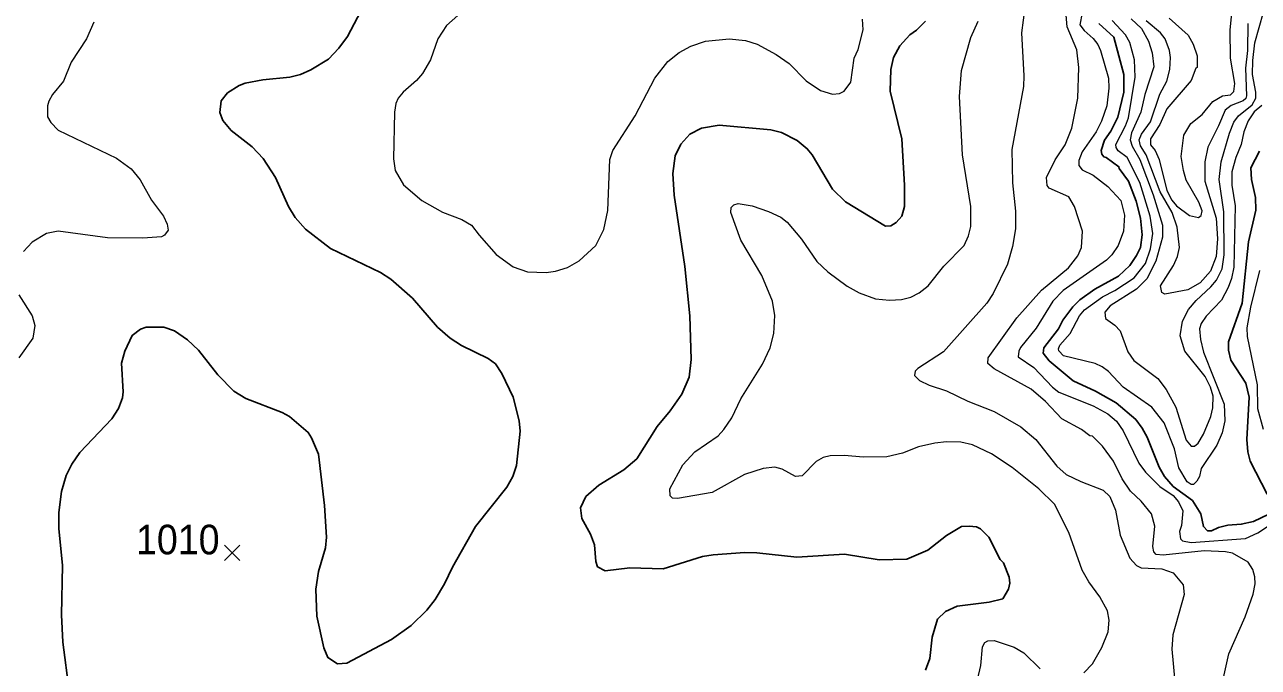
# Model space of a CAD drawing. Extents: x 265 to 291.4, y 7731.5 to 7759.6.
# Drawn here: x 270.954 to 274.292, y 7746.284 to 7748.021 of the extents above; entities that cross this region are included whole.
import ezdxf
from ezdxf.enums import TextEntityAlignment as Align

# ---------------------------------------------------------------- set-up
doc = ezdxf.new("R2010")
doc.units = 0
doc.header["$LTSCALE"] = 0.032
for name, color, linetype, lineweight in [('1', 7, 'Continuous', 25), ('2', 7, 'Continuous', 13), ('21', 7, 'Continuous', 25), ('61', 7, 'Continuous', 13)]:
    doc.layers.add(name, color=color, linetype=linetype, lineweight=lineweight)

msp = doc.modelspace()

# ---------------------------------------------------------------- linework, layer by layer
at = {"layer": '1'}
for points in [[(271.8904, 7748.11), (271.8275, 7747.9891), (271.8044, 7747.9573), (271.7766, 7747.9279), (271.7289, 7747.8984), (271.7003, 7747.8857), (271.6716, 7747.8785), (271.5984, 7747.8714), (271.5507, 7747.8626), (271.5348, 7747.8563), (271.503, 7747.8364), (271.4855, 7747.8149), (271.4823, 7747.7831), (271.4902, 7747.7616), (271.5133, 7747.7346), (271.5698, 7747.6908), (271.5992, 7747.659), (271.6326, 7747.6073), (271.6676, 7747.5293), (271.6859, 7747.4991), (271.7138, 7747.4681), (271.7814, 7747.4156), (271.9166, 7747.3511), (271.9453, 7747.3328), (272.0033, 7747.2819), (272.0709, 7747.2032), (272.1051, 7747.1738), (272.1362, 7747.1538), (272.2078, 7747.1188), (272.2285, 7747.1037), (272.2451, 7747.0775), (272.2762, 7747.0139), (272.2921, 7746.9502)], [(273.2833, 7747.476), (273.2976, 7747.4768), (273.3119, 7747.4856), (273.3278, 7747.5031), (273.335, 7747.5293), (273.335, 7747.5866), (273.3278, 7747.7123), (273.296, 7747.8412), (273.2976, 7747.9), (273.3047, 7747.9319), (273.3222, 7747.9637), (273.3493, 7747.9931), (273.3668, 7748.0058), (273.3914, 7748.0305)], [(273.8608, 7748.0241), (273.9006, 7747.9867), (273.9284, 7747.8857), (273.9284, 7747.838), (273.9117, 7747.7712), (273.8926, 7747.733), (273.8759, 7747.7083), (273.8664, 7747.6805), (273.8687, 7747.6709), (273.8743, 7747.6637), (273.8807, 7747.6621), (273.9149, 7747.6367), (273.9157, 7747.6319), (273.9411, 7747.5977), (273.9618, 7747.5437), (273.9729, 7747.4975), (273.9777, 7747.453), (273.9729, 7747.418), (273.9626, 7747.3965), (273.9443, 7747.3694), (273.9133, 7747.3408), (273.8497, 7747.3058), (273.8091, 7747.2771), (273.79, 7747.2581), (273.7629, 7747.2223), (273.751, 7747.1984), (273.7112, 7747.1475), (273.7096, 7747.1332), (273.7263, 7747.1125), (273.7908, 7747.0584), (273.8513, 7747.0297), (273.9069, 7746.9987), (273.9602, 7746.9534), (273.9777, 7746.9303), (273.9912, 7746.9057), (274.0239, 7746.8245), (274.0382, 7746.7991), (274.0612, 7746.7728), (274.1138, 7746.7346), (274.1368, 7746.6989), (274.1432, 7746.6639), (274.1543, 7746.6527), (274.1655, 7746.6527), (274.1838, 7746.6614), (274.2092, 7746.6678), (274.2458, 7746.6702), (274.2792, 7746.6781), (274.3206, 7746.698)], [(273.3914, 7746.2757), (273.4034, 7746.3075), (273.4097, 7746.3647), (273.424, 7746.4133), (273.4455, 7746.4347), (273.4774, 7746.449), (273.5633, 7746.4594), (273.6006, 7746.469), (273.6158, 7746.4952), (273.6197, 7746.5111), (273.6174, 7746.527), (273.6022, 7746.566), (273.5935, 7746.5748), (273.5625, 7746.6352), (273.5402, 7746.6583), (273.5291, 7746.663), (273.5092, 7746.6654), (273.4885, 7746.6638), (273.4487, 7746.64), (273.3978, 7746.6002), (273.3406, 7746.5755), (273.2658, 7746.5739), (273.1719, 7746.589), (273.043, 7746.5811), (272.9349, 7746.593), (272.903, 7746.5938), (272.8171, 7746.5875), (272.7885, 7746.5827), (272.6819, 7746.5501), (272.5912, 7746.5525), (272.5244, 7746.5445), (272.5045, 7746.5556), (272.4997, 7746.57), (272.4957, 7746.6145), (272.4854, 7746.6432), (272.4615, 7746.6861), (272.4583, 7746.7148), (272.4727, 7746.745), (272.5077, 7746.776), (272.5753, 7746.8173), (272.6103, 7746.8468), (272.6652, 7746.9343), (272.701, 7746.9772), (272.732, 7747.0218), (272.7519, 7747.068), (272.7574, 7747.1157), (272.7543, 7747.2334), (272.7399, 7747.3671), (272.7113, 7747.5596), (272.7081, 7747.6184), (272.7145, 7747.6662), (272.7296, 7747.698), (272.7535, 7747.725), (272.7853, 7747.7409), (272.833, 7747.7489), (272.973, 7747.7361), (273.0017, 7747.729)], [(273.0017, 7747.729), (273.0446, 7747.7075), (273.0717, 7747.6852), (273.0844, 7747.6693), (273.1401, 7747.5763), (273.1751, 7747.542), (273.2833, 7747.476)], [(274.3158, 7746.7514), (274.2697, 7746.8404), (274.2633, 7746.8659), (274.2609, 7746.8993), (274.2673, 7747.0139), (274.2577, 7747.052), (274.2172, 7747.1141), (274.2116, 7747.1411), (274.2116, 7747.1634), (274.2482, 7747.2684), (274.2657, 7747.4339), (274.2848, 7747.5198), (274.284, 7747.5532), (274.2736, 7747.6025), (274.272, 7747.6335), (274.2951, 7747.6789)], [(272.1115, 7746.5541), (272.09, 7746.5095), (272.0646, 7746.4666), (272.0423, 7746.4379), (272.0001, 7746.3966), (271.9469, 7746.3584), (271.826, 7746.2947), (271.8005, 7746.2931), (271.7742, 7746.3098), (271.7639, 7746.3361), (271.7448, 7746.422), (271.7416, 7746.4952), (271.7488, 7746.5429), (271.7679, 7746.6066), (271.771, 7746.6352), (271.7655, 7746.7211), (271.7488, 7746.8595), (271.7305, 7746.9041), (271.7217, 7746.9184), (271.6708, 7746.9613), (271.6509, 7746.9725), (271.5523, 7747.0107), (271.5205, 7747.0305), (271.4767, 7747.0743), (271.4242, 7747.1411), (271.3948, 7747.169), (271.3598, 7747.1936), (271.3312, 7747.2032), (271.2834, 7747.2032), (271.2675, 7747.1976), (271.2452, 7747.1809), (271.2253, 7747.138), (271.2166, 7747.1061), (271.2206, 7747.0282), (271.219, 7747.0123), (271.2078, 7746.9836), (271.1903, 7746.955), (271.1036, 7746.8643), (271.0814, 7746.8325), (271.0662, 7746.8023), (271.0535, 7746.7593), (271.0464, 7746.702), (271.0464, 7746.6591), (271.0567, 7746.5588), (271.0543, 7746.4252), (271.0575, 7746.352), (271.0742, 7746.22)], [(272.2921, 7746.9502), (272.2945, 7746.9216), (272.2849, 7746.8293), (272.2754, 7746.7991), (272.2587, 7746.7704), (272.1743, 7746.6639), (272.1115, 7746.5541)]]:
    msp.add_lwpolyline(points, dxfattribs=at)
at = {"layer": '2'}
for points in [[(274.0509, 7748.0384), (274.1018, 7747.9923), (274.1161, 7747.9684), (274.1265, 7747.9366), (274.1265, 7747.9048), (274.1233, 7747.9032), (274.1098, 7747.8698), (274.0445, 7747.7934), (274.0255, 7747.7505), (274, 7747.7123), (274, 7747.6964), (274.0127, 7747.6805), (274.0239, 7747.6566), (274.0445, 7747.5723), (274.0581, 7747.5468), (274.0708, 7747.5309), (274.1058, 7747.5047), (274.1297, 7747.4999), (274.1376, 7747.5047), (274.14, 7747.5174), (274.1313, 7747.5413), (274.097, 7747.6009), (274.0891, 7747.6264), (274.0835, 7747.6646), (274.0907, 7747.7218), (274.109, 7747.7537), (274.14, 7747.7783), (274.1686, 7747.8133), (274.1949, 7747.8284), (274.2164, 7747.8308), (274.2259, 7747.8404), (274.2283, 7747.8619), (274.2164, 7747.9303), (274.2156, 7748.0066), (274.2243, 7748.0862)], [(273.6603, 7748.0671), (273.6516, 7747.9987), (273.6579, 7747.8825), (273.6563, 7747.8539), (273.6253, 7747.6837), (273.6269, 7747.593), (273.6349, 7747.5166), (273.6349, 7747.4689), (273.6269, 7747.4212), (273.6134, 7747.3734), (273.5744, 7747.2939), (273.5577, 7747.2684), (273.44, 7747.1364), (273.3708, 7747.0918), (273.3636, 7747.0839), (273.362, 7747.0727), (273.3755, 7747.0592), (273.401, 7747.0465), (273.4487, 7747.0306), (273.506, 7747.0027), (273.5776, 7746.9749), (273.6492, 7746.9335), (273.6898, 7746.8993), (273.747, 7746.8269), (273.7725, 7746.8046), (273.8115, 7746.7855), (273.8719, 7746.7625), (273.8902, 7746.745), (273.9053, 7746.7084), (273.9181, 7746.6408), (273.9443, 7746.5787), (273.9626, 7746.5588), (273.9754, 7746.5525), (274.031, 7746.5501), (274.0613, 7746.5389), (274.0883, 7746.5063), (274.0915, 7746.4801)], [(273.7789, 7747.5556), (273.7264, 7747.5787), (273.7208, 7747.5858), (273.7192, 7747.6073), (273.7423, 7747.655), (273.7693, 7747.6964), (273.7875, 7747.7408), (273.8035, 7747.8221), (273.8067, 7747.9048), (273.8011, 7747.9525), (273.7749, 7748.0146), (273.7717, 7748.0464)], [(273.8154, 7748.0528), (273.8091, 7748.0201), (273.821, 7748.005), (273.8449, 7747.9835)], [(273.9483, 7748.0368), (273.9761, 7748.0106), (273.9952, 7747.9764), (274.0048, 7747.9446), (274.0088, 7747.9064), (273.9849, 7747.8316), (273.9745, 7747.7839), (273.9491, 7747.7282), (273.9451, 7747.7091), (273.9507, 7747.6924), (273.9714, 7747.6566), (274.0072, 7747.5612), (274.0326, 7747.4784), (274.0326, 7747.4466), (274.0143, 7747.3814), (273.9905, 7747.3336), (273.9626, 7747.3058), (273.891, 7747.2612), (273.8767, 7747.2438), (273.8783, 7747.2263), (273.9038, 7747.2087), (273.9181, 7747.1936), (273.9387, 7747.1364), (273.9554, 7747.1133), (274.0199, 7747.064), (274.0422, 7747.0345), (274.0684, 7746.9868), (274.0963, 7746.8977), (274.1106, 7746.8818), (274.1193, 7746.8818), (274.1289, 7746.8898), (274.1432, 7746.9136), (274.1631, 7746.9614), (274.1686, 7746.9852), (274.1694, 7747.017), (274.1623, 7747.0409), (274.148, 7747.0695), (274.0931, 7747.138), (274.0803, 7747.1793), (274.0867, 7747.2191), (274.1034, 7747.2509), (274.1241, 7747.2748), (274.1639, 7747.3122), (274.179, 7747.3305), (274.1941, 7747.3607), (274.1997, 7747.3989), (274.1989, 7747.515), (274.1861, 7747.6025), (274.1917, 7747.6503), (274.214, 7747.7274), (274.2259, 7747.7576), (274.2386, 7747.7743), (274.2752, 7747.8038), (274.2856, 7747.8221), (274.2856, 7747.838), (274.276, 7747.8857), (274.2768, 7747.9239), (274.2824, 7747.9716), (274.3055, 7748.0544)], [(271.1418, 7748.0273), (271.1211, 7747.9828), (271.0798, 7747.9191), (271.0591, 7747.8682), (271.0297, 7747.8324), (271.0193, 7747.8141), (271.0161, 7747.8014), (271.0161, 7747.772), (271.0249, 7747.7568), (271.0448, 7747.7354)], [(272.1266, 7748.0456), (272.0956, 7748.0186), (272.0725, 7747.9828), (272.0519, 7747.9255), (272.0304, 7747.8889), (272.0145, 7747.8698), (271.9779, 7747.838), (271.9644, 7747.8221), (271.958, 7747.8078), (271.9548, 7747.7839), (271.9524, 7747.6582), (271.9564, 7747.6264), (271.9795, 7747.5882), (272.0288, 7747.5452), (272.0845, 7747.5142), (272.137, 7747.4943), (272.1632, 7747.4792), (272.1839, 7747.4514), (272.23, 7747.3997), (272.2762, 7747.3663), (272.3144, 7747.3527), (272.3653, 7747.3511), (272.3907, 7747.3543), (272.4226, 7747.3647), (272.4544, 7747.3822), (272.4997, 7747.4235), (272.5212, 7747.4673), (272.5323, 7747.5182), (272.5371, 7747.6566), (272.5451, 7747.6805), (272.6063, 7747.7743), (272.6588, 7747.8762), (272.6946, 7747.9215), (272.7248, 7747.9454), (272.7567, 7747.9629), (272.7964, 7747.9764), (272.8601, 7747.9828), (272.9046, 7747.978), (272.9364, 7747.9684), (272.9874, 7747.9406), (273.0224, 7747.9159), (273.0685, 7747.869), (273.1075, 7747.8428), (273.1401, 7747.8332), (273.1592, 7747.8348), (273.1711, 7747.8412), (273.1894, 7747.865), (273.1989, 7747.9303), (273.2093, 7747.9541), (273.2228, 7748.0066), (273.2212, 7748.0353)], [(273.4408, 7747.3679), (273.4957, 7747.4243), (273.5076, 7747.4498), (273.514, 7747.4752), (273.514, 7747.5293), (273.4917, 7747.6693), (273.4837, 7747.8269), (273.4885, 7747.8969), (273.514, 7747.9859), (273.5338, 7748.0305)], [(273.9327, 7747.9935), (273.8963, 7748.0319)], [(274.2633, 7748.0241), (274.2625, 7747.9509), (274.2569, 7747.9032), (274.2601, 7747.8284), (274.2577, 7747.8213), (274.2506, 7747.8149), (274.2188, 7747.8022), (274.202, 7747.7895), (274.1845, 7747.7473), (274.1551, 7747.69), (274.1472, 7747.6503), (274.1472, 7747.5978), (274.1782, 7747.4975), (274.1814, 7747.4418), (274.1782, 7747.3941), (274.1623, 7747.3543), (274.1344, 7747.3233), (274.101, 7747.3042), (274.039, 7747.2923), (274.031, 7747.297), (274.027, 7747.3146), (274.062, 7747.3702), (274.0732, 7747.3941), (274.0788, 7747.418), (274.0724, 7747.4737), (274.0589, 7747.5134), (274.0262, 7747.5691), (273.9889, 7747.6693), (273.973, 7747.6932), (273.9698, 7747.7091), (273.9761, 7747.725), (274, 7747.7584), (274.0255, 7747.8332), (274.0445, 7747.8682), (274.0525, 7747.9), (274.0541, 7747.9319), (274.0517, 7747.9509), (274.0398, 7747.9828), (274.027, 7747.9987), (273.9881, 7748.0313)], [(274.301, 7747.8027), (274.2805, 7747.7848), (274.2646, 7747.761), (274.2527, 7747.7312), (274.2457, 7747.6968), (274.2312, 7747.6617), (274.2199, 7747.6226), (274.2199, 7747.5868), (274.2292, 7747.5312), (274.2256, 7747.3656), (274.2196, 7747.3345), (274.2103, 7747.31), (274.1921, 7747.2763), (274.1504, 7747.2332), (274.1371, 7747.2127), (274.1331, 7747.1988), (274.1351, 7747.1696), (274.1437, 7747.1358), (274.1997, 7746.9948), (274.201, 7746.9497), (274.1938, 7746.9173), (274.1799, 7746.8842), (274.1372, 7746.8206), (274.1325, 7746.7994), (274.1259, 7746.7869), (274.1166, 7746.7782), (274.11, 7746.7782), (274.0994, 7746.7849), (274.0769, 7746.8226), (274.0649, 7746.8742), (274.037, 7746.9444), (274.0039, 7746.9868), (273.9264, 7747.0405), (273.8863, 7747.083), (273.8691, 7747.0962), (273.8506, 7747.1048), (273.7651, 7747.1254), (273.7525, 7747.1393), (273.7512, 7747.1446), (273.7552, 7747.1545), (273.783, 7747.1856), (273.8082, 7747.234), (273.8221, 7747.2499), (273.8708, 7747.2851), (273.9039, 7747.3023), (273.9562, 7747.3361), (273.9867, 7747.3752), (274.0006, 7747.4149), (274.0066, 7747.456), (273.999, 7747.5031), (273.9718, 7747.5945), (273.9367, 7747.6621), (273.9125, 7747.68), (273.9072, 7747.6886), (273.9066, 7747.6966), (273.9324, 7747.747), (273.9403, 7747.7688), (273.9589, 7747.8788), (273.9566, 7747.9259), (273.944, 7747.9729), (273.9327, 7747.9935)], [(273.8449, 7747.9835), (273.8576, 7747.9669), (273.8648, 7747.9509), (273.8862, 7747.8762), (273.8878, 7747.8491), (273.8823, 7747.8014), (273.8679, 7747.76)], [(273.8679, 7747.76), (273.8536, 7747.7314), (273.8154, 7747.6773), (273.8067, 7747.6534), (273.8067, 7747.6399), (273.8154, 7747.6288), (273.8449, 7747.6137), (273.8847, 7747.5834), (273.9204, 7747.5452), (273.93, 7747.5055), (273.9276, 7747.4625), (273.9125, 7747.4243), (273.8958, 7747.3989), (273.8815, 7747.3838), (273.7638, 7747.3026), (273.7359, 7747.2732), (273.6913, 7747.2), (273.6484, 7747.1483), (273.6436, 7747.138), (273.642, 7747.1228), (273.6842, 7747.0942), (273.7351, 7747.0409), (273.7526, 7747.0274), (273.8449, 7746.9908), (273.8847, 7746.9685), (273.9085, 7746.9486), (273.926, 7746.9232), (273.969, 7746.8357), (273.9865, 7746.811), (274.0255, 7746.7728), (274.0613, 7746.7482), (274.0764, 7746.7307), (274.0875, 7746.7068), (274.0843, 7746.667), (274.0788, 7746.6503), (274.0811, 7746.6312), (274.0867, 7746.6257), (274.1106, 7746.6209), (274.257, 7746.632), (274.2904, 7746.6471), (274.3778, 7746.7044)], [(271.0448, 7747.7354), (271.2023, 7747.6598), (271.2421, 7747.6312), (271.2667, 7747.6017), (271.2977, 7747.5468), (271.3296, 7747.5031), (271.3399, 7747.4816)], [(273.7049, 7747.3034), (273.7781, 7747.3631), (273.8035, 7747.3957), (273.8131, 7747.418), (273.8162, 7747.4625), (273.7948, 7747.5293), (273.7789, 7747.5556)], [(273.8194, 7746.2685), (273.8433, 7746.2932), (273.8687, 7746.3369), (273.8855, 7746.3791), (273.8886, 7746.4109), (273.8839, 7746.4363), (273.8632, 7746.4745), (273.8337, 7746.5143), (273.8154, 7746.5461), (273.7797, 7746.6479), (273.7407, 7746.7243), (273.6985, 7746.7665), (273.6261, 7746.8237), (273.5704, 7746.8611), (273.5187, 7746.885), (273.4869, 7746.8921), (273.4487, 7746.8929), (273.4169, 7746.8898), (273.3724, 7746.8794), (273.3294, 7746.8627), (273.2865, 7746.8524), (273.2228, 7746.8516), (273.1719, 7746.8564), (273.1337, 7746.8556), (273.1146, 7746.8508), (273.0955, 7746.8396), (273.0582, 7746.8015), (273.0399, 7746.7991), (273.0033, 7746.819), (272.9842, 7746.8245), (272.9524, 7746.8213), (272.9014, 7746.8046), (272.8139, 7746.7561), (272.7201, 7746.7402), (272.7073, 7746.741), (272.701, 7746.7474), (272.6994, 7746.7665), (272.7352, 7746.8309), (272.767, 7746.8659), (272.8306, 7746.9096), (272.8458, 7746.9264), (272.8672, 7746.9582), (272.8919, 7747.0091), (272.9508, 7747.103), (272.9714, 7747.1475), (272.981, 7747.1857), (272.9842, 7747.235), (272.9778, 7747.2732), (272.9484, 7747.3432), (272.8919, 7747.4387), (272.8648, 7747.5134), (272.8656, 7747.5262), (272.8728, 7747.5341), (272.8847, 7747.5373), (272.9221, 7747.5309), (272.9667, 7747.5158), (273.0001, 7747.5007), (273.0168, 7747.4872), (273.0558, 7747.441), (273.0971, 7747.3806), (273.1274, 7747.3527), (273.1799, 7747.3137), (273.2117, 7747.2962), (273.2562, 7747.2795)], [(271.3399, 7747.4816), (271.3423, 7747.4649), (271.3328, 7747.4522), (271.3248, 7747.4474), (271.2739, 7747.4434), (271.1784, 7747.445), (271.0448, 7747.4625), (271.013, 7747.4561), (270.9748, 7747.4331), (270.9509, 7747.4076)], [(273.2562, 7747.2795), (273.2944, 7747.2764), (273.3262, 7747.278), (273.3517, 7747.2843), (273.374, 7747.2955), (273.3986, 7747.3145), (273.4408, 7747.3679)], [(274.3063, 7746.9264), (274.2904, 7746.982), (274.2896, 7747.0473), (274.2625, 7747.1777), (274.2617, 7747.2016), (274.2713, 7747.2573), (274.2959, 7747.3559)], [(270.9382, 7747.2907), (270.9748, 7747.2334), (270.9819, 7747.208), (270.9764, 7747.173), (270.9385, 7747.1205)], [(274.1973, 7746.255), (274.2124, 7746.3202), (274.2561, 7746.4204), (274.2784, 7746.4809), (274.2832, 7746.5095), (274.2824, 7746.5286), (274.2768, 7746.5477), (274.2649, 7746.5676), (274.222, 7746.5922), (274.2029, 7746.5962), (274.1456, 7746.5986), (274.0342, 7746.5867), (274.0159, 7746.5883), (274.0088, 7746.5954), (274.0064, 7746.6105), (274.0119, 7746.6654), (274.0032, 7746.6989), (273.9753, 7746.7323), (273.9459, 7746.7601), (273.9236, 7746.7927), (273.8998, 7746.8404), (273.8703, 7746.8818), (273.8433, 7746.9081), (273.8361, 7746.9096), (273.8131, 7746.9264), (273.7606, 7746.955), (273.716, 7747.0019), (273.6778, 7747.0353), (273.5776, 7747.0902), (273.5601, 7747.1053), (273.5609, 7747.1205), (273.6388, 7747.2286), (273.7049, 7747.3034)], [(274.0915, 7746.4801), (274.0605, 7746.3711), (274.0581, 7746.3329), (274.066, 7746.2454), (274.0597, 7746.2176), (274.0239, 7746.1659), (273.9936, 7746.1086)], [(273.5203, 7746.1993), (273.541, 7746.2884), (273.5458, 7746.3393), (273.5521, 7746.3504), (273.5601, 7746.3552), (273.5776, 7746.356), (273.6317, 7746.3377), (273.6572, 7746.3226), (273.7017, 7746.2796)]]:
    msp.add_lwpolyline(points, dxfattribs=at)
at = {"layer": '21'}
for p, q in [((271.4952, 7746.6139), (271.5364, 7746.5727)), ((271.5364, 7746.6139), (271.4952, 7746.5727))]:
    msp.add_line(p, q, dxfattribs=at)

# ---------------------------------------------------------------- texts
at = {"layer": '61', "width": 0.95}
msp.add_text('1010', height=0.08, dxfattribs=at).set_placement((271.3685, 7746.589), align=Align.CENTER)

doc.saveas('drawing.dxf')
